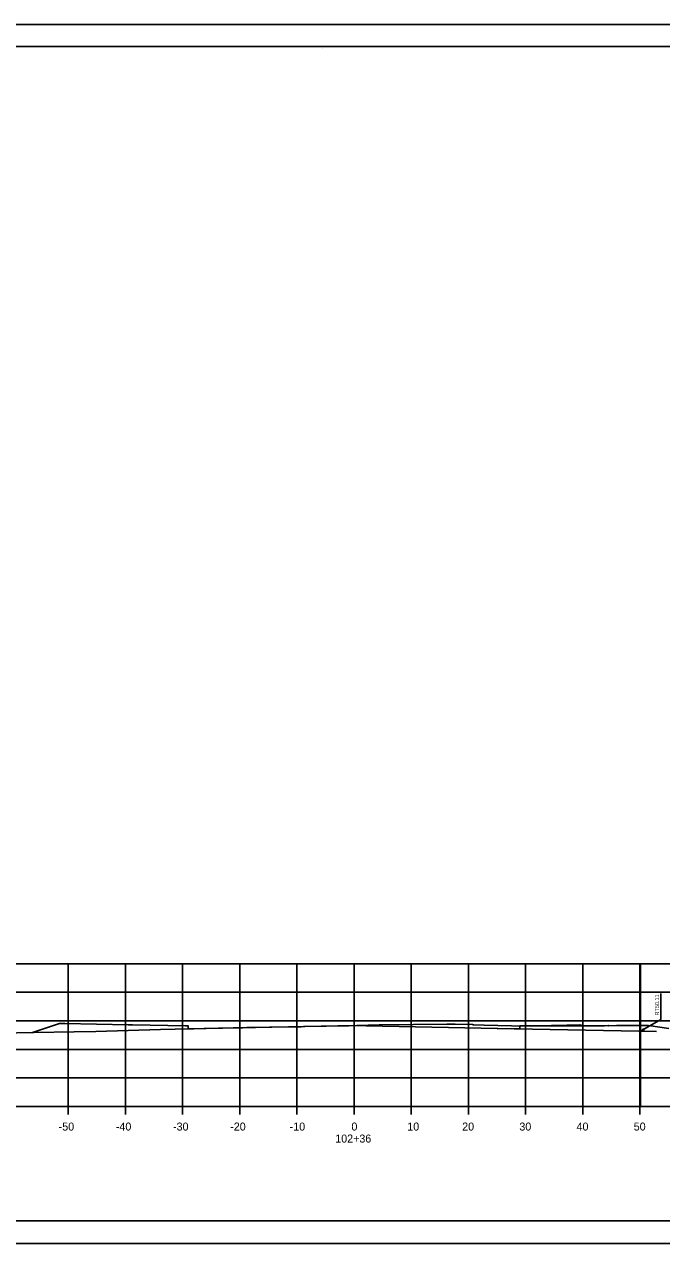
# Model space of a CAD drawing. Extents: x -70 to 701944, y -4 to 666871.
# Drawn here: x 667574.6 to 667686.1, y 653677.9 to 653891.3 of the extents above; entities that cross this region are included whole.
import ezdxf

# ---------------------------------------------------------------- set-up
doc = ezdxf.new("R2010")
doc.units = 0
for name, color, linetype in [('R_Axis', 7, 'Continuous'), ('R_Axis Annot', 7, 'Continuous'), ('R_Border', 7, 'Continuous'), ('R_Draft', 7, 'Continuous'), ('R_Exist Surface', 7, 'Continuous'), ('R_Fin Surface', 7, 'Continuous'), ('R_Grid', 7, 'Continuous'), ('R_No Plot', 7, 'Continuous'), ('R_Proposed Road', 7, 'Continuous')]:
    doc.layers.add(name, color=color, linetype=linetype)

msp = doc.modelspace()

# ---------------------------------------------------------------- linework, layer by layer
at = {"layer": 'R_Axis'}
for p, q in [((667482.3, 653701.92), (667782.3, 653701.92)), ((667582.3, 653700.52), (667582.3, 653701.92)), ((667592.3, 653700.52), (667592.3, 653701.92)), ((667602.3, 653700.52), (667602.3, 653701.92)), ((667612.3, 653700.52), (667612.3, 653701.92)), ((667622.3, 653700.52), (667622.3, 653701.92)), ((667632.3, 653700.52), (667632.3, 653701.92)), ((667642.3, 653700.52), (667642.3, 653701.92)), ((667652.3, 653700.52), (667652.3, 653701.92)), ((667662.3, 653700.52), (667662.3, 653701.92)), ((667672.3, 653700.52), (667672.3, 653701.92)), ((667682.3, 653700.52), (667682.3, 653701.92))]:
    msp.add_line(p, q, dxfattribs=at)
at = {"layer": 'R_Border'}
for p, q in [((667474.3, 653887.38), (667790.48, 653887.38)), ((667626.82, 653887.12), (667626.82, 653887.12)), ((667626.82, 653887.12), (667626.82, 653887.12)), ((667790.48, 653681.92), (667474.3, 653681.92))]:
    msp.add_line(p, q, dxfattribs=at)
at = {"layer": 'R_Draft'}
msp.add_line((667685.94, 653717.85), (667685.94, 653721.72), dxfattribs=at)
for points in [[(667682.41, 653715.1), (667685.94, 653717.15), (667685.94, 653717.85)], [(667682.91, 653715.58), (667682.41, 653715.1), (667683.08, 653715.29)]]:
    msp.add_lwpolyline(points, dxfattribs=at)
at = {"layer": 'R_Exist Surface'}
msp.add_lwpolyline([(667567.24, 653714.71), (667576.27, 653714.88), (667583.37, 653714.99), (667587.14, 653715.08), (667598.43, 653715.42), (667611.18, 653715.68), (667612.82, 653715.72), (667613.53, 653715.74), (667617.51, 653715.83), (667617.58, 653715.83), (667617.64, 653715.83), (667623.07, 653715.89), (667623.45, 653715.9), (667631.4, 653716.06), (667632.77, 653716.12), (667636.71, 653716.2), (667636.83, 653716.2), (667648.55, 653716.34), (667648.6, 653716.34), (667648.6, 653716.34), (667650, 653716.33), (667650.01, 653716.33), (667653, 653716.25), (667653.17, 653716.24), (667655.07, 653716.16), (667655.08, 653716.16), (667662.25, 653716), (667669.53, 653716.05), (667676.1, 653716.07), (667676.73, 653716.08), (667676.88, 653716.06), (667678.17, 653716.09), (667678.31, 653716.09), (667678.39, 653716.09), (667679.81, 653716.08), (667680.15, 653716.08), (667680.52, 653716.09), (667680.84, 653716.08), (667681.02, 653716.08), (667682.12, 653716.09), (667683.79, 653716.13), (667687.34, 653715.57)], dxfattribs=at)
at = {"layer": 'R_Fin Surface'}
msp.add_lwpolyline([(667576.05, 653714.88), (667576.43, 653715.01), (667580.79, 653716.46), (667581.7, 653716.44), (667592.79, 653716.22), (667593.55, 653716.2), (667602.79, 653716.02), (667603.25, 653716.02), (667603.29, 653716.02), (667603.29, 653715.98), (667603.3, 653715.52), (667603.37, 653715.52), (667604.3, 653715.54), (667606.42, 653715.58), (667632.3, 653716.1), (667634.42, 653716.06), (667660.3, 653715.54), (667660.37, 653715.54), (667661.3, 653715.52), (667661.3, 653715.56), (667661.31, 653716.02), (667661.77, 653716.02), (667661.81, 653716.02), (667662.19, 653716.03), (667666.81, 653716.12), (667667.19, 653716.13), (667671.81, 653716.22), (667672.25, 653716.07), (667672.3, 653716.06)], dxfattribs=at)
at = {"layer": 'R_Grid'}
for p, q in [((667482.3, 653726.92), (667782.3, 653726.92)), ((667582.3, 653701.92), (667582.3, 653726.92)), ((667592.3, 653701.92), (667592.3, 653726.92)), ((667602.3, 653701.92), (667602.3, 653726.92)), ((667612.3, 653701.92), (667612.3, 653726.92)), ((667622.3, 653701.92), (667622.3, 653726.92)), ((667632.3, 653701.92), (667632.3, 653726.92)), ((667642.3, 653701.92), (667642.3, 653726.92)), ((667652.3, 653701.92), (667652.3, 653726.92)), ((667662.3, 653701.92), (667662.3, 653726.92)), ((667672.3, 653701.92), (667672.3, 653726.92)), ((667682.3, 653701.92), (667682.3, 653726.92)), ((667482.3, 653721.92), (667782.3, 653721.92)), ((667482.3, 653716.92), (667782.3, 653716.92)), ((667482.3, 653711.92), (667782.3, 653711.92)), ((667482.3, 653706.92), (667782.3, 653706.92)), ((667482.3, 653701.92), (667782.3, 653701.92))]:
    msp.add_line(p, q, dxfattribs=at)
at = {"layer": 'R_No Plot'}
for p, q in [((667461.9, 653891.28), (667795.23, 653891.28)), ((667461.9, 653677.94), (667795.23, 653677.94))]:
    msp.add_line(p, q, dxfattribs=at)
for points in [[(667461.89, 653891.28), (667795.23, 653891.28), (667795.23, 653677.94), (667461.89, 653677.94)], [(667708.22, 653887.38), (667708.22, 653877.5), (667743.95, 653877.5), (667743.95, 653874.58), (667767.15, 653874.58), (667767.15, 653850.25), (667790.48, 653850.25), (667790.48, 653681.92), (667474.3, 653681.92), (667474.3, 653887.38)]]:
    msp.add_lwpolyline(points, close=True, dxfattribs=at)
at = {"layer": 'R_Proposed Road'}
for p, q in [((667682.41, 653701.92), (667682.41, 653726.92)), ((667685.22, 653715.04), (667657.34, 653715.6))]:
    msp.add_line(p, q, dxfattribs=at)

# ---------------------------------------------------------------- texts
at = {"layer": 'R_Axis Annot'}
for s, p in [('-50', (667580.64, 653697.72)), ('-40', (667590.64, 653697.72)), ('-30', (667600.64, 653697.72)), ('-20', (667610.64, 653697.72)), ('-10', (667621.04, 653697.72)), ('0', (667631.84, 653697.72)), ('10', (667641.61, 653697.72)), ('20', (667651.21, 653697.72)), ('30', (667661.21, 653697.72)), ('40', (667671.21, 653697.72)), ('50', (667681.21, 653697.72)), ('102+36', (667629.01, 653695.62))]:
    msp.add_text(s, height=1.4, dxfattribs=at).set_placement(p)
at = {"layer": 'R_Draft'}
msp.add_text('RT50.11', height=0.7, rotation=90, dxfattribs=at).set_placement((667685.64, 653717.85))

doc.saveas('drawing.dxf')
